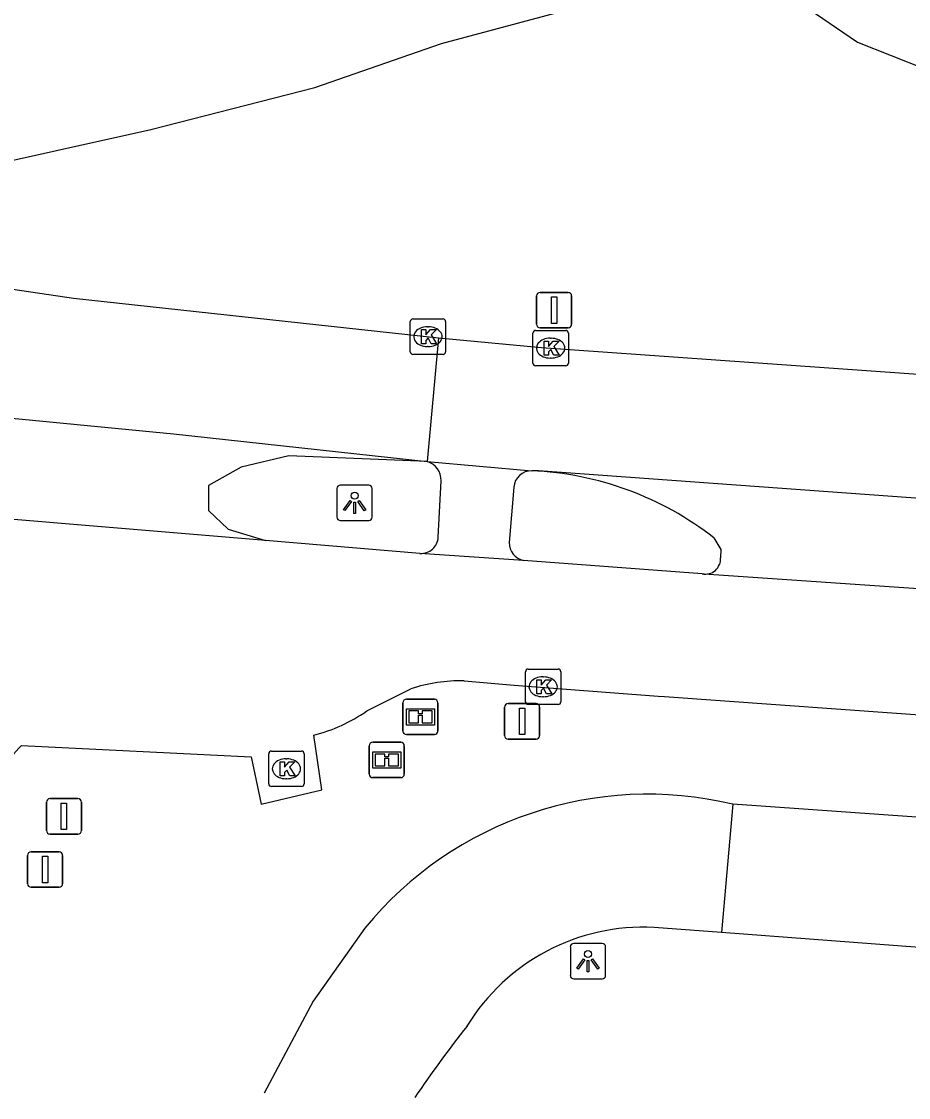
# Model space of a CAD drawing. Extents: x 155018 to 156648, y 383980 to 385733.
# Drawn here: x 155841.73 to 155866.79, y 383987.43 to 384017.81 of the extents above; entities that cross this region are included whole.
import ezdxf

# ---------------------------------------------------------------- set-up
doc = ezdxf.new("R2010")
doc.units = 0
for name, color, linetype in [('IMGEO_Fietspad_gesloten', 7, 'Continuous'), ('IMGEO_Greppel_droge_sloot', 7, 'Continuous'), ('IMGEO_Groenvoorziening', 7, 'Continuous'), ('IMGEO_Informatiebord', 7, 'Continuous'), ('IMGEO_Kolk', 7, 'Continuous'), ('IMGEO_Lichtpunt', 7, 'Continuous'), ('IMGEO_Rijbaan_lokaal_gesloten', 7, 'Continuous'), ('IMGEO_Verkeersbordpaal', 7, 'Continuous'), ('IMGEO_Voetpad_gesloten', 7, 'Continuous')]:
    doc.layers.add(name, color=color, linetype=linetype)

msp = doc.modelspace()

# ---------------------------------------------------------------- linework, layer by layer
at = {"layer": 'IMGEO_Fietspad_gesloten'}
for points in [[(155861.829, 383995.709), (155861.51, 383992.082)], [(155875.807, 383994.719), (155875.06, 383994.744), (155870.079, 383995.123), (155861.829, 383995.709)], [(155851.435, 383992.207), (155849.975, 383990.145), (155848.594, 383987.55)], [(155861.51, 383992.082), (155859.606, 383992.226)], [(155888.884, 383990.14), (155880.872, 383990.62), (155872.698, 383991.237), (155861.51, 383992.082)]]:
    msp.add_lwpolyline(points, dxfattribs=at)
for centre, radius, start, end in [((155859.435, 383985.64), 10.35, 76.6245, 140.6155), ((155859.305, 383986.39), 5.844, 87.0483, 148.5269), ((155881.682, 383967.886), 34.831, 141.7688, 145.875)]:
    msp.add_arc(centre, radius, start, end, dxfattribs=at)
at = {"layer": 'IMGEO_Greppel_droge_sloot'}
msp.add_lwpolyline([(155858.859, 384027.012), (155858.044, 384026.434), (155857.033, 384026.34), (155855.087, 384025.889), (155850.183, 384024.523), (155845.747, 384022.954), (155841.116, 384021.767), (155837.198, 384021.173), (155833.517, 384020.579), (155830.667, 384020.579), (155827.936, 384019.392), (155825.442, 384018.086), (155824.73, 384017.373), (155825.086, 384016.186), (155826.986, 384015.236), (155832.804, 384013.811), (155840.048, 384013.573), (155845.391, 384014.761), (155850.022, 384015.948), (155853.605, 384017.191), (155857.229, 384018.152), (155860.679, 384019.199), (155861.923, 384019.181)], dxfattribs=at)
at = {"layer": 'IMGEO_Groenvoorziening'}
msp.add_lwpolyline([(155861.923, 384019.181), (155862.948, 384018.891), (155863.782, 384018.294), (155865.352, 384017.223), (155867.257, 384016.472), (155869.356, 384016.499), (155871.312, 384017.147), (155873.129, 384018.367), (155874.963, 384020.052), (155877.008, 384022.208), (155878.513, 384025.022), (155879.756, 384028.505), (155880.492, 384031.644), (155880.249, 384033.723), (155879.613, 384034.563), (155878.546, 384035.36), (155877.418, 384036.394), (155877.176, 384037.216)], dxfattribs=at)
at = {"layer": 'IMGEO_Informatiebord'}
for p, q in [((155852.51, 383997.773), (155852.51, 383998.573)), ((155852.51, 383998.573), (155852.51, 383997.773)), ((155852.61, 383998.673), (155853.4, 383998.673)), ((155853.4, 383998.673), (155852.61, 383998.673)), ((155853.5, 383998.573), (155853.5, 383997.773)), ((155853.5, 383997.773), (155853.5, 383998.573)), ((155853.4, 383997.673), (155852.61, 383997.673)), ((155852.61, 383997.673), (155853.4, 383997.673)), ((155851.56, 383996.558), (155851.56, 383997.358)), ((155851.56, 383997.358), (155851.56, 383996.558)), ((155851.66, 383997.458), (155852.45, 383997.458)), ((155852.45, 383997.458), (155851.66, 383997.458)), ((155852.55, 383997.358), (155852.55, 383996.558)), ((155852.55, 383996.558), (155852.55, 383997.358)), ((155852.45, 383996.458), (155851.66, 383996.458)), ((155851.66, 383996.458), (155852.45, 383996.458))]:
    msp.add_line(p, q, dxfattribs=at)
for points in [[(155852.611, 383998.405), (155853.399, 383998.405), (155853.399, 383997.941), (155852.611, 383997.941), (155852.611, 383998.405)], [(155852.676, 383998.34), (155852.676, 383998.006), (155852.951, 383998.006), (155852.952, 383998.219), (155853.056, 383998.22), (155853.057, 383998.006), (155853.334, 383998.006), (155853.334, 383998.34), (155853.058, 383998.34), (155853.058, 383998.26), (155852.952, 383998.26), (155852.952, 383998.34), (155852.676, 383998.34)], [(155851.661, 383997.19), (155852.449, 383997.19), (155852.449, 383996.726), (155851.661, 383996.726), (155851.661, 383997.19)], [(155851.726, 383997.125), (155851.726, 383996.791), (155852.001, 383996.791), (155852.002, 383997.004), (155852.106, 383997.005), (155852.107, 383996.791), (155852.384, 383996.791), (155852.384, 383997.125), (155852.108, 383997.125), (155852.108, 383997.045), (155852.002, 383997.045), (155852.002, 383997.125), (155851.726, 383997.125)]]:
    msp.add_lwpolyline(points, dxfattribs=at)
for centre, start, end in [((155852.61, 383998.573), 90, 180), ((155852.61, 383998.573), 90, 180), ((155853.4, 383998.573), 0, 90), ((155853.4, 383998.573), 360, 90), ((155852.61, 383997.773), 180, 270), ((155852.61, 383997.773), 180, 270), ((155853.4, 383997.773), 270, 0), ((155853.4, 383997.773), 270, 0), ((155851.66, 383997.358), 90, 180), ((155851.66, 383997.358), 90, 180), ((155852.45, 383997.358), 0, 90), ((155852.45, 383997.358), 360, 90), ((155851.66, 383996.558), 180, 270), ((155851.66, 383996.558), 180, 270), ((155852.45, 383996.558), 270, 0), ((155852.45, 383996.558), 270, 0)]:
    msp.add_arc(centre, 0.1, start, end, dxfattribs=at)
at = {"layer": 'IMGEO_Kolk'}
for p, q in [((155852.717, 384008.482), (155852.717, 384009.334)), ((155852.792, 384009.408), (155853.644, 384009.408)), ((155853.205, 384009.188), (155853.23, 384009.188)), ((155853.718, 384009.334), (155853.718, 384008.482)), ((155856.184, 384008.159), (155856.184, 384009.011)), ((155856.259, 384009.085), (155857.111, 384009.085)), ((155856.672, 384008.865), (155856.697, 384008.865)), ((155857.185, 384009.011), (155857.185, 384008.159)), ((155853.228, 384008.628), (155853.203, 384008.628)), ((155853.644, 384008.408), (155852.792, 384008.408)), ((155856.695, 384008.305), (155856.67, 384008.305)), ((155857.111, 384008.085), (155856.259, 384008.085)), ((155855.972, 383998.596), (155855.972, 383999.448)), ((155856.047, 383999.522), (155856.899, 383999.522)), ((155856.973, 383999.448), (155856.973, 383998.596)), ((155856.46, 383999.302), (155856.485, 383999.302)), ((155856.483, 383998.742), (155856.458, 383998.742)), ((155856.899, 383998.522), (155856.047, 383998.522)), ((155848.719, 383996.281), (155848.719, 383997.133)), ((155848.794, 383997.207), (155849.646, 383997.207)), ((155849.72, 383997.133), (155849.72, 383996.281)), ((155849.207, 383996.987), (155849.232, 383996.987)), ((155849.23, 383996.427), (155849.205, 383996.427)), ((155849.646, 383996.207), (155848.794, 383996.207))]:
    msp.add_line(p, q, dxfattribs=at)
for points in [[(155852.717, 384008.482), (155852.717, 384009.334)], [(155852.792, 384009.408), (155853.644, 384009.408)], [(155853.718, 384009.334), (155853.718, 384008.482)], [(155853.038, 384009.108), (155853.161, 384009.108), (155853.161, 384008.957), (155853.291, 384009.108), (155853.455, 384009.108), (155853.309, 384008.957), (155853.462, 384008.708), (155853.31, 384008.708), (155853.225, 384008.872), (155853.161, 384008.805), (155853.161, 384008.708), (155853.038, 384008.708), (155853.038, 384009.108)], [(155856.184, 384008.159), (155856.184, 384009.011)], [(155856.259, 384009.085), (155857.111, 384009.085)], [(155857.185, 384009.011), (155857.185, 384008.159)], [(155856.505, 384008.785), (155856.628, 384008.785), (155856.628, 384008.634), (155856.758, 384008.785), (155856.922, 384008.785), (155856.776, 384008.634), (155856.929, 384008.385), (155856.777, 384008.385), (155856.692, 384008.549), (155856.628, 384008.482), (155856.628, 384008.385), (155856.505, 384008.385), (155856.505, 384008.785)], [(155853.644, 384008.408), (155852.792, 384008.408)], [(155857.111, 384008.085), (155856.259, 384008.085)], [(155855.972, 383998.596), (155855.972, 383999.448)], [(155856.047, 383999.522), (155856.899, 383999.522)], [(155856.973, 383999.448), (155856.973, 383998.596)], [(155856.293, 383999.222), (155856.416, 383999.222), (155856.416, 383999.071), (155856.546, 383999.222), (155856.71, 383999.222), (155856.564, 383999.071), (155856.717, 383998.822), (155856.565, 383998.822), (155856.48, 383998.986), (155856.416, 383998.919), (155856.416, 383998.822), (155856.293, 383998.822), (155856.293, 383999.222)], [(155856.899, 383998.522), (155856.047, 383998.522)], [(155848.719, 383996.281), (155848.719, 383997.133)], [(155848.794, 383997.207), (155849.646, 383997.207)], [(155849.72, 383997.133), (155849.72, 383996.281)], [(155849.04, 383996.907), (155849.163, 383996.907), (155849.163, 383996.756), (155849.293, 383996.907), (155849.457, 383996.907), (155849.311, 383996.756), (155849.464, 383996.507), (155849.312, 383996.507), (155849.227, 383996.671), (155849.163, 383996.604), (155849.163, 383996.507), (155849.04, 383996.507), (155849.04, 383996.907)], [(155849.646, 383996.207), (155848.794, 383996.207)]]:
    msp.add_lwpolyline(points, dxfattribs=at)
for centre, start, end in [((155852.794, 384009.332), 91.552, 178.448), ((155852.794, 384009.332), 91.552, 178.448), ((155853.642, 384009.332), 1.552, 88.448), ((155853.642, 384009.332), 1.552, 88.448), ((155856.261, 384009.009), 91.552, 178.448), ((155856.261, 384009.009), 91.552, 178.448), ((155857.109, 384009.009), 1.552, 88.448), ((155857.109, 384009.009), 1.552, 88.448), ((155852.794, 384008.484), 181.552, 268.448), ((155852.794, 384008.484), 181.552, 268.448), ((155853.642, 384008.484), 271.552, 358.448), ((155853.642, 384008.484), 271.552, 358.448), ((155856.261, 384008.161), 181.552, 268.448), ((155856.261, 384008.161), 181.552, 268.448), ((155857.109, 384008.161), 271.552, 358.448), ((155857.109, 384008.161), 271.552, 358.448), ((155856.049, 383999.446), 91.552, 178.448), ((155856.049, 383999.446), 91.552, 178.448), ((155856.897, 383999.446), 1.552, 88.448), ((155856.897, 383999.446), 1.552, 88.448), ((155856.049, 383998.598), 181.552, 268.448), ((155856.049, 383998.598), 181.552, 268.448), ((155856.897, 383998.598), 271.552, 358.448), ((155856.897, 383998.598), 271.552, 358.448), ((155848.796, 383997.131), 91.552, 178.448), ((155848.796, 383997.131), 91.552, 178.448), ((155849.644, 383997.131), 1.552, 88.448), ((155849.644, 383997.131), 1.552, 88.448), ((155848.796, 383996.283), 181.552, 268.448), ((155848.796, 383996.283), 181.552, 268.448), ((155849.644, 383996.283), 271.552, 358.448), ((155849.644, 383996.283), 271.552, 358.448)]:
    msp.add_arc(centre, 0.0765, start, end, dxfattribs=at)
for centre, major_axis, ratio, start_param, end_param in [((155853.204, 384008.908), (-0.387, 0.002), 0.722429, 4.712389, 7.853982), ((155853.229, 384008.908), (-0.39, 0.002), 0.717154, 1.570796, 4.712389), ((155856.671, 384008.585), (-0.387, 0.002), 0.722429, 4.712389, 7.853982), ((155856.696, 384008.585), (-0.39, 0.002), 0.717154, 1.570796, 4.712389), ((155856.459, 383999.022), (-0.387, 0.002), 0.722429, 4.712389, 7.853982), ((155856.484, 383999.022), (-0.39, 0.002), 0.717154, 1.570796, 4.712389), ((155849.206, 383996.707), (-0.387, 0.002), 0.722429, 4.712389, 7.853982), ((155849.231, 383996.707), (-0.39, 0.002), 0.717154, 1.570796, 4.712389)]:
    msp.add_ellipse(centre, major_axis=major_axis, ratio=ratio, start_param=start_param, end_param=end_param, dxfattribs=at)
at = {"layer": 'IMGEO_Lichtpunt'}
for p, q in [((155850.648, 384004.622), (155850.648, 384003.815)), ((155850.648, 384004.622), (155850.648, 384003.815)), ((155851.55, 384004.717), (155850.742, 384004.717)), ((155851.55, 384004.717), (155850.742, 384004.717)), ((155851.644, 384003.815), (155851.644, 384004.622)), ((155851.644, 384003.815), (155851.644, 384004.622)), ((155850.742, 384003.721), (155851.55, 384003.721)), ((155850.742, 384003.721), (155851.55, 384003.721)), ((155857.241, 383991.679), (155857.241, 383990.872)), ((155857.241, 383991.679), (155857.241, 383990.872)), ((155858.143, 383991.774), (155857.335, 383991.774)), ((155858.143, 383991.774), (155857.335, 383991.774)), ((155858.237, 383990.872), (155858.237, 383991.679)), ((155858.237, 383990.872), (155858.237, 383991.679)), ((155857.335, 383990.778), (155858.143, 383990.778)), ((155857.335, 383990.778), (155858.143, 383990.778))]:
    msp.add_line(p, q, dxfattribs=at)
for points in [[(155851.022, 384004.286), (155851.061, 384004.258), (155850.873, 384003.996), (155850.835, 384004.023), (155851.022, 384004.286)], [(155851.124, 384004.238), (155851.171, 384004.238), (155851.171, 384003.916), (155851.124, 384003.916), (155851.124, 384004.238)], [(155851.234, 384004.258), (155851.272, 384004.285), (155851.459, 384004.023), (155851.42, 384003.995), (155851.234, 384004.258)], [(155857.615, 383991.343), (155857.654, 383991.315), (155857.466, 383991.053), (155857.428, 383991.08), (155857.615, 383991.343)], [(155857.717, 383991.295), (155857.764, 383991.295), (155857.764, 383990.973), (155857.717, 383990.973), (155857.717, 383991.295)], [(155857.827, 383991.315), (155857.865, 383991.342), (155858.052, 383991.08), (155858.013, 383991.052), (155857.827, 383991.315)]]:
    msp.add_lwpolyline(points, dxfattribs=at)
for centre in [(155851.147, 384004.42), (155857.74, 383991.477)]:
    msp.add_circle(centre, 0.0994, dxfattribs=at)
for centre, start, end in [((155850.742, 384004.622), 90, 180), ((155850.742, 384004.622), 90, 180), ((155851.55, 384004.622), 0, 90), ((155851.55, 384004.622), 0, 90), ((155850.742, 384003.815), 180, 270), ((155850.742, 384003.815), 180, 270), ((155851.55, 384003.815), 270, 0), ((155851.55, 384003.815), 270, 360), ((155857.335, 383991.679), 90, 180), ((155857.335, 383991.679), 90, 180), ((155858.143, 383991.679), 0, 90), ((155858.143, 383991.679), 0, 90), ((155857.335, 383990.872), 180, 270), ((155857.335, 383990.872), 180, 270), ((155858.143, 383990.872), 270, 0), ((155858.143, 383990.872), 270, 360)]:
    msp.add_arc(centre, 0.0946, start, end, dxfattribs=at)
at = {"layer": 'IMGEO_Rijbaan_lokaal_gesloten'}
for points in [[(155836.965, 384010.919), (155843.202, 384009.994), (155853.514, 384008.875)], [(155825.169, 384009.457), (155831.038, 384008.069), (155836.662, 384007.203), (155840.482, 384006.703), (155846.026, 384006.162), (155853.198, 384005.384)], [(155853.514, 384008.875), (155853.198, 384005.384)], [(155853.514, 384008.875), (155856.427, 384008.604), (155861.223, 384008.264), (155878.906, 384007.01)], [(155853.198, 384005.384), (155849.283, 384005.543), (155847.937, 384005.223), (155847.019, 384004.71), (155847.019, 384004.005), (155847.574, 384003.47), (155848.627, 384003.153)], [(155853.198, 384005.384), (155856.151, 384005.122)], [(155848.627, 384003.153), (155824.563, 384005.154)], [(155878.677, 384003.501), (155856.345, 384005.125), (155856.151, 384005.122)], [(155852.993, 384002.79), (155848.627, 384003.153)], [(155861.299, 384003.23), (155861.491, 384002.896), (155861.485, 384002.666)], [(155855.918, 384002.59), (155852.993, 384002.79)], [(155860.966, 384002.213), (155855.918, 384002.59)], [(155874.638, 384001.279), (155874.367, 384001.288), (155861.023, 384002.2), (155860.966, 384002.213)], [(155854.237, 383999.194), (155855.655, 383999.069), (155859.718, 383998.758), (155859.901, 383998.745), (155868.028, 383998.166), (155878.135, 383997.446)], [(155851.489, 383998.34), (155852.736, 383998.969)], [(155841.735, 383997.365), (155848.22, 383997.048), (155848.504, 383995.711), (155850.218, 383996.112), (155849.99, 383997.659)]]:
    msp.add_lwpolyline(points, dxfattribs=at)
for centre, radius, start, end in [((155855.748, 383996.075), 9.056, 52.1927, 87.4484), ((155861.053, 384002.637), 0.433, 258.3679, 3.8631), ((155854.192, 383994.373), 4.821, 89.4686, 107.5818), ((155848.919, 384002.008), 4.479, 283.8411, 305.0238), ((155843.547, 383995.484), 2.612, 133.9345, 172.4296)]:
    msp.add_arc(centre, radius, start, end, dxfattribs=at)
at = {"layer": 'IMGEO_Verkeersbordpaal'}
for p, q in [((155856.388, 384010.159), (155857.178, 384010.159)), ((155857.178, 384010.159), (155856.388, 384010.159)), ((155856.288, 384009.259), (155856.288, 384010.059)), ((155856.288, 384010.059), (155856.288, 384009.259)), ((155857.278, 384010.059), (155857.278, 384009.259)), ((155857.278, 384009.259), (155857.278, 384010.059)), ((155857.178, 384009.159), (155856.388, 384009.159)), ((155856.388, 384009.159), (155857.178, 384009.159)), ((155855.484, 383998.547), (155856.274, 383998.547)), ((155856.274, 383998.547), (155855.484, 383998.547)), ((155855.384, 383997.647), (155855.384, 383998.447)), ((155855.384, 383998.447), (155855.384, 383997.647)), ((155856.374, 383998.447), (155856.374, 383997.647)), ((155856.374, 383997.647), (155856.374, 383998.447)), ((155856.274, 383997.547), (155855.484, 383997.547)), ((155855.484, 383997.547), (155856.274, 383997.547)), ((155842.539, 383995.864), (155843.329, 383995.864)), ((155843.329, 383995.864), (155842.539, 383995.864)), ((155842.439, 383994.964), (155842.439, 383995.764)), ((155842.439, 383995.764), (155842.439, 383994.964)), ((155843.429, 383995.764), (155843.429, 383994.964)), ((155843.429, 383994.964), (155843.429, 383995.764)), ((155843.329, 383994.864), (155842.539, 383994.864)), ((155842.539, 383994.864), (155843.329, 383994.864)), ((155842.007, 383994.362), (155842.797, 383994.362)), ((155842.797, 383994.362), (155842.007, 383994.362)), ((155841.907, 383993.462), (155841.907, 383994.262)), ((155841.907, 383994.262), (155841.907, 383993.462)), ((155842.897, 383994.262), (155842.897, 383993.462)), ((155842.897, 383993.462), (155842.897, 383994.262)), ((155842.797, 383993.362), (155842.007, 383993.362)), ((155842.007, 383993.362), (155842.797, 383993.362))]:
    msp.add_line(p, q, dxfattribs=at)
for points in [[(155856.708, 384010.034), (155856.858, 384010.034), (155856.858, 384009.284), (155856.708, 384009.284), (155856.708, 384010.034)], [(155855.804, 383998.422), (155855.954, 383998.422), (155855.954, 383997.672), (155855.804, 383997.672), (155855.804, 383998.422)], [(155842.859, 383995.739), (155843.009, 383995.739), (155843.009, 383994.989), (155842.859, 383994.989), (155842.859, 383995.739)], [(155842.327, 383994.237), (155842.477, 383994.237), (155842.477, 383993.487), (155842.327, 383993.487), (155842.327, 383994.237)]]:
    msp.add_lwpolyline(points, dxfattribs=at)
for centre, start, end in [((155856.388, 384010.059), 90, 180), ((155856.388, 384010.059), 90, 180), ((155857.178, 384010.059), 0, 90), ((155857.178, 384010.059), 360, 90), ((155856.388, 384009.259), 180, 270), ((155856.388, 384009.259), 180, 270), ((155857.178, 384009.259), 270, 0), ((155857.178, 384009.259), 270, 0), ((155855.484, 383998.447), 90, 180), ((155855.484, 383998.447), 90, 180), ((155856.274, 383998.447), 0, 90), ((155856.274, 383998.447), 360, 90), ((155855.484, 383997.647), 180, 270), ((155855.484, 383997.647), 180, 270), ((155856.274, 383997.647), 270, 0), ((155856.274, 383997.647), 270, 0), ((155842.539, 383995.764), 90, 180), ((155842.539, 383995.764), 90, 180), ((155843.329, 383995.764), 0, 90), ((155843.329, 383995.764), 360, 90), ((155842.539, 383994.964), 180, 270), ((155842.539, 383994.964), 180, 270), ((155843.329, 383994.964), 270, 0), ((155843.329, 383994.964), 270, 0), ((155842.007, 383994.262), 90, 180), ((155842.007, 383994.262), 90, 180), ((155842.797, 383994.262), 0, 90), ((155842.797, 383994.262), 360, 90), ((155842.007, 383993.462), 180, 270), ((155842.007, 383993.462), 180, 270), ((155842.797, 383993.462), 270, 0), ((155842.797, 383993.462), 270, 0)]:
    msp.add_arc(centre, 0.1, start, end, dxfattribs=at)
at = {"layer": 'IMGEO_Voetpad_gesloten'}
for points in [[(155853.511, 384003.247), (155853.591, 384004.843)], [(155855.646, 384004.661), (155855.513, 384003.096)]]:
    msp.add_lwpolyline(points, dxfattribs=at)
for centre, radius, start, end in [((155853.04, 384004.856), 0.551, 358.6127, 73.3791), ((155856.141, 384004.626), 0.496, 88.8374, 175.9467), ((155853.024, 384003.276), 0.487, 266.3076, 356.5324), ((155856.03, 384003.095), 0.517, 179.8354, 257.5118)]:
    msp.add_arc(centre, radius, start, end, dxfattribs=at)

doc.saveas('drawing.dxf')
